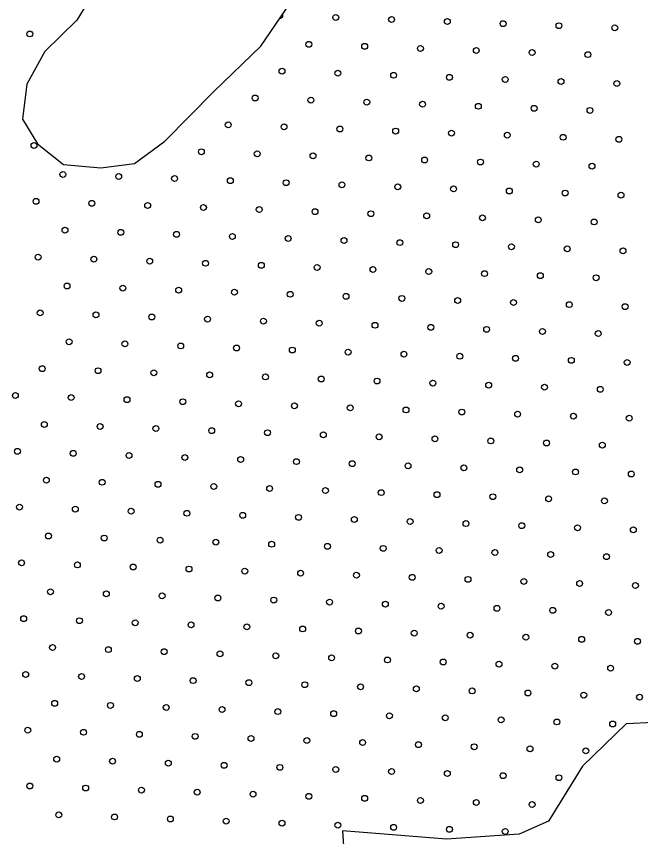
# Model space of a CAD drawing. Extents: x 1612280 to 1883141, y 560852 to 780851.
# Drawn here: x 1804356 to 1806611, y 630334 to 633298 of the extents above; entities that cross this region are included whole.
import ezdxf

# ---------------------------------------------------------------- set-up
doc = ezdxf.new("R2010")
doc.units = 0
doc.layers.add('DESIGN - SCRATCH - User 1', color=7, linetype='Continuous')
doc.layers.add('DESIGN - TRAFFIC CONTROL PERMANENT - Pavement Marking Text', color=7, linetype='Continuous')

msp = doc.modelspace()

# ---------------------------------------------------------------- linework, layer by layer
at = {"layer": 'DESIGN - SCRATCH - User 1'}
for points in [[(1804664.1, 633432.4), (1804574.1, 633284.5), (1804458.5, 633171.9), (1804394.2, 633053), (1804378.1, 632927.6), (1804432.8, 632837.6), (1804525.9, 632763.6), (1804660.9, 632750.7), (1804783, 632766.8), (1804892.2, 632847.2), (1805069, 633027.3), (1805239.3, 633191.2), (1805435.3, 633480.6)], [(1804664.1, 633432.4), (1804574.1, 633284.5), (1804458.5, 633171.9), (1804394.2, 633053), (1804378.1, 632927.6), (1804432.8, 632837.6), (1804525.9, 632763.6), (1804660.9, 632750.7), (1804783, 632766.8), (1804892.2, 632847.2), (1805069, 633027.3), (1805239.3, 633191.2), (1805435.3, 633480.6)], [(1808890.1, 629879.8), (1808626.6, 629885.7), (1808228.4, 629979.4), (1807894.6, 630096.6), (1807531.6, 630260.7), (1807151, 630477.5), (1806793.8, 630694.3), (1806659.1, 630747), (1806559.6, 630741.1), (1806401.5, 630588.8), (1806278.5, 630389.6), (1806173.1, 630342.7), (1805909.6, 630325.1), (1805534.8, 630354.4), (1805546.5, 630172.8), (1805493.8, 629985.3), (1805271.3, 629668.9), (1805253.8, 629422.8), (1805165.9, 629282.1), (1805054.7, 629217.7), (1804838, 629200.1), (1804527.7, 629241.1), (1804258.3, 629241.1)], [(1808890.1, 629879.8), (1808626.6, 629885.7), (1808228.4, 629979.4), (1807894.6, 630096.6), (1807531.6, 630260.7), (1807151, 630477.5), (1806793.8, 630694.3), (1806659.1, 630747), (1806559.6, 630741.1), (1806401.5, 630588.8), (1806278.5, 630389.6), (1806173.1, 630342.7), (1805909.6, 630325.1), (1805534.8, 630354.4), (1805546.5, 630172.8), (1805493.8, 629985.3), (1805271.3, 629668.9), (1805253.8, 629422.8), (1805165.9, 629282.1), (1805054.7, 629217.7), (1804838, 629200.1), (1804527.7, 629241.1), (1804258.3, 629241.1)]]:
    msp.add_lwpolyline(points, dxfattribs=at)
at = {"layer": 'DESIGN - TRAFFIC CONTROL PERMANENT - Pavement Marking Text'}
for centre in [(1805510, 633294.7), (1805510, 633294.7), (1805711.6, 633287.2), (1805711.6, 633287.2), (1805913.2, 633279.8), (1805913.2, 633279.8), (1806114.8, 633272.3), (1806114.8, 633272.3), (1806316.4, 633264.8), (1806316.4, 633264.8), (1806518.1, 633257.4), (1806518.1, 633257.4), (1804404.9, 633235), (1804404.9, 633235), (1805412.9, 633197.6), (1805412.9, 633197.6), (1805614.5, 633190.2), (1805614.5, 633190.2), (1805816.1, 633182.7), (1805816.1, 633182.7), (1806017.8, 633175.2), (1806017.8, 633175.2), (1806219.4, 633167.8), (1806219.4, 633167.8), (1806421, 633160.3), (1806421, 633160.3), (1805315.9, 633100.6), (1805315.9, 633100.6), (1805517.5, 633093.1), (1805517.5, 633093.1), (1805719.1, 633085.6), (1805719.1, 633085.6), (1805920.7, 633078.2), (1805920.7, 633078.2), (1806122.3, 633070.7), (1806122.3, 633070.7), (1806323.9, 633063.2), (1806323.9, 633063.2), (1806525.5, 633055.8), (1806525.5, 633055.8), (1805218.8, 633003.5), (1805218.8, 633003.5), (1805420.4, 632996), (1805420.4, 632996), (1805622, 632988.6), (1805622, 632988.6), (1805823.6, 632981.1), (1805823.6, 632981.1), (1806025.2, 632973.6), (1806025.2, 632973.6), (1806226.8, 632966.2), (1806226.8, 632966.2), (1806428.4, 632958.7), (1806428.4, 632958.7), (1805121.7, 632906.4), (1805121.7, 632906.4), (1805323.3, 632899), (1805323.3, 632899), (1805524.9, 632891.5), (1805524.9, 632891.5), (1805726.5, 632884), (1805726.5, 632884), (1805928.2, 632876.6), (1805928.2, 632876.6), (1806129.8, 632869.1), (1806129.8, 632869.1), (1806331.4, 632861.6), (1806331.4, 632861.6), (1806533, 632854.2), (1806533, 632854.2), (1804419.8, 632831.8), (1804419.8, 632831.8), (1805024.6, 632809.3), (1805024.6, 632809.3), (1805226.3, 632801.9), (1805226.3, 632801.9), (1805427.9, 632794.4), (1805427.9, 632794.4), (1805629.5, 632786.9), (1805629.5, 632786.9), (1805831.1, 632779.5), (1805831.1, 632779.5), (1806032.7, 632772), (1806032.7, 632772), (1806234.3, 632764.5), (1806234.3, 632764.5), (1806435.9, 632757.1), (1806435.9, 632757.1), (1804524.3, 632727.2), (1804524.3, 632727.2), (1804726, 632719.7), (1804726, 632719.7), (1804927.6, 632712.3), (1804927.6, 632712.3), (1805129.2, 632704.8), (1805129.2, 632704.8), (1805330.8, 632697.3), (1805330.8, 632697.3), (1805532.4, 632689.9), (1805532.4, 632689.9), (1805734, 632682.4), (1805734, 632682.4), (1805935.6, 632674.9), (1805935.6, 632674.9), (1806137.2, 632667.5), (1806137.2, 632667.5), (1806338.8, 632660), (1806338.8, 632660), (1804427.3, 632630.1), (1804427.3, 632630.1), (1806540.5, 632652.5), (1806540.5, 632652.5), (1804628.9, 632622.7), (1804628.9, 632622.7), (1804830.5, 632615.2), (1804830.5, 632615.2), (1805032.1, 632607.7), (1805032.1, 632607.7), (1805233.7, 632600.3), (1805233.7, 632600.3), (1805435.3, 632592.8), (1805435.3, 632592.8), (1805636.9, 632585.3), (1805636.9, 632585.3), (1805838.5, 632577.9), (1805838.5, 632577.9), (1806040.2, 632570.4), (1806040.2, 632570.4), (1806241.8, 632562.9), (1806241.8, 632562.9), (1806443.4, 632555.5), (1806443.4, 632555.5), (1804531.8, 632525.6), (1804531.8, 632525.6), (1804733.4, 632518.1), (1804733.4, 632518.1), (1804935, 632510.7), (1804935, 632510.7), (1805136.6, 632503.2), (1805136.6, 632503.2), (1805338.3, 632495.7), (1805338.3, 632495.7), (1805539.9, 632488.3), (1805539.9, 632488.3), (1805741.5, 632480.8), (1805741.5, 632480.8), (1805943.1, 632473.3), (1805943.1, 632473.3), (1806144.7, 632465.9), (1806144.7, 632465.9), (1806346.3, 632458.4), (1806346.3, 632458.4), (1806547.9, 632450.9), (1806547.9, 632450.9), (1804434.7, 632428.5), (1804434.7, 632428.5), (1804636.4, 632421.1), (1804636.4, 632421.1), (1804838, 632413.6), (1804838, 632413.6), (1805039.6, 632406.1), (1805039.6, 632406.1), (1805241.2, 632398.7), (1805241.2, 632398.7), (1805442.8, 632391.2), (1805442.8, 632391.2), (1805644.4, 632383.7), (1805644.4, 632383.7), (1805846, 632376.3), (1805846, 632376.3), (1806047.6, 632368.8), (1806047.6, 632368.8), (1806249.2, 632361.3), (1806249.2, 632361.3), (1806450.8, 632353.9), (1806450.8, 632353.9), (1804539.3, 632324), (1804539.3, 632324), (1804740.9, 632316.5), (1804740.9, 632316.5), (1804942.5, 632309.1), (1804942.5, 632309.1), (1805144.1, 632301.6), (1805144.1, 632301.6), (1805345.7, 632294.1), (1805345.7, 632294.1), (1805547.3, 632286.7), (1805547.3, 632286.7), (1805748.9, 632279.2), (1805748.9, 632279.2), (1805950.6, 632271.7), (1805950.6, 632271.7), (1806152.2, 632264.3), (1806152.2, 632264.3), (1806353.8, 632256.8), (1806353.8, 632256.8), (1806555.4, 632249.3), (1806555.4, 632249.3), (1804442.2, 632226.9), (1804442.2, 632226.9), (1804643.8, 632219.5), (1804643.8, 632219.5), (1804845.4, 632212), (1804845.4, 632212), (1805047, 632204.5), (1805047, 632204.5), (1805248.7, 632197.1), (1805248.7, 632197.1), (1805450.3, 632189.6), (1805450.3, 632189.6), (1805651.9, 632182.1), (1805651.9, 632182.1), (1805853.5, 632174.7), (1805853.5, 632174.7), (1806055.1, 632167.2), (1806055.1, 632167.2), (1806256.7, 632159.7), (1806256.7, 632159.7), (1806458.3, 632152.2), (1806458.3, 632152.2), (1804546.8, 632122.4), (1804546.8, 632122.4), (1804748.4, 632114.9), (1804748.4, 632114.9), (1804950, 632107.4), (1804950, 632107.4), (1805151.6, 632100), (1805151.6, 632100), (1805353.2, 632092.5), (1805353.2, 632092.5), (1805554.8, 632085), (1805554.8, 632085), (1805756.4, 632077.6), (1805756.4, 632077.6), (1805958, 632070.1), (1805958, 632070.1), (1806159.6, 632062.6), (1806159.6, 632062.6), (1806361.2, 632055.2), (1806361.2, 632055.2), (1806562.9, 632047.7), (1806562.9, 632047.7), (1804449.7, 632025.3), (1804449.7, 632025.3), (1804651.3, 632017.8), (1804651.3, 632017.8), (1804852.9, 632010.4), (1804852.9, 632010.4), (1805054.5, 632002.9), (1805054.5, 632002.9), (1805256.1, 631995.4), (1805256.1, 631995.4), (1805457.7, 631988), (1805457.7, 631988), (1805659.3, 631980.5), (1805659.3, 631980.5), (1805861, 631973), (1805861, 631973), (1806062.6, 631965.6), (1806062.6, 631965.6), (1806264.2, 631958.1), (1806264.2, 631958.1), (1806465.8, 631950.6), (1806465.8, 631950.6), (1804352.6, 631928.2), (1804352.6, 631928.2), (1804554.2, 631920.8), (1804554.2, 631920.8), (1804755.8, 631913.3), (1804755.8, 631913.3), (1804957.4, 631905.8), (1804957.4, 631905.8), (1805159, 631898.4), (1805159, 631898.4), (1805360.7, 631890.9), (1805360.7, 631890.9), (1805562.3, 631883.4), (1805562.3, 631883.4), (1805763.9, 631876), (1805763.9, 631876), (1805965.5, 631868.5), (1805965.5, 631868.5), (1806167.1, 631861), (1806167.1, 631861), (1806368.7, 631853.6), (1806368.7, 631853.6), (1806570.3, 631846.1), (1806570.3, 631846.1), (1804457.1, 631823.7), (1804457.1, 631823.7), (1804658.8, 631816.2), (1804658.8, 631816.2), (1804860.4, 631808.8), (1804860.4, 631808.8), (1805062, 631801.3), (1805062, 631801.3), (1805263.6, 631793.8), (1805263.6, 631793.8), (1805465.2, 631786.4), (1805465.2, 631786.4), (1805666.8, 631778.9), (1805666.8, 631778.9), (1805868.4, 631771.4), (1805868.4, 631771.4), (1806070, 631764), (1806070, 631764), (1806271.6, 631756.5), (1806271.6, 631756.5), (1806473.2, 631749), (1806473.2, 631749), (1804360.1, 631726.6), (1804360.1, 631726.6), (1804561.7, 631719.2), (1804561.7, 631719.2), (1804763.3, 631711.7), (1804763.3, 631711.7), (1804964.9, 631704.2), (1804964.9, 631704.2), (1805166.5, 631696.8), (1805166.5, 631696.8), (1805368.1, 631689.3), (1805368.1, 631689.3), (1805569.7, 631681.8), (1805569.7, 631681.8), (1805771.3, 631674.4), (1805771.3, 631674.4), (1805973, 631666.9), (1805973, 631666.9), (1806174.6, 631659.4), (1806174.6, 631659.4), (1806376.2, 631652), (1806376.2, 631652), (1804464.6, 631622.1), (1804464.6, 631622.1), (1806577.8, 631644.5), (1806577.8, 631644.5), (1804666.2, 631614.6), (1804666.2, 631614.6), (1804867.8, 631607.2), (1804867.8, 631607.2), (1805069.4, 631599.7), (1805069.4, 631599.7), (1805271.1, 631592.2), (1805271.1, 631592.2), (1805472.7, 631584.8), (1805472.7, 631584.8), (1805674.3, 631577.3), (1805674.3, 631577.3), (1805875.9, 631569.8), (1805875.9, 631569.8), (1806077.5, 631562.4), (1806077.5, 631562.4), (1806279.1, 631554.9), (1806279.1, 631554.9), (1806480.7, 631547.4), (1806480.7, 631547.4), (1804367.5, 631525), (1804367.5, 631525), (1804569.2, 631517.6), (1804569.2, 631517.6), (1804770.8, 631510.1), (1804770.8, 631510.1), (1804972.4, 631502.6), (1804972.4, 631502.6), (1805174, 631495.1), (1805174, 631495.1), (1805375.6, 631487.7), (1805375.6, 631487.7), (1805577.2, 631480.2), (1805577.2, 631480.2), (1805778.8, 631472.7), (1805778.8, 631472.7), (1805980.4, 631465.3), (1805980.4, 631465.3), (1806182, 631457.8), (1806182, 631457.8), (1806383.6, 631450.3), (1806383.6, 631450.3), (1806585.3, 631442.9), (1806585.3, 631442.9), (1804472.1, 631420.5), (1804472.1, 631420.5), (1804673.7, 631413), (1804673.7, 631413), (1804875.3, 631405.5), (1804875.3, 631405.5), (1805076.9, 631398.1), (1805076.9, 631398.1), (1805278.5, 631390.6), (1805278.5, 631390.6), (1805480.1, 631383.1), (1805480.1, 631383.1), (1805681.7, 631375.7), (1805681.7, 631375.7), (1805883.4, 631368.2), (1805883.4, 631368.2), (1806085, 631360.7), (1806085, 631360.7), (1806286.6, 631353.3), (1806286.6, 631353.3), (1804375, 631323.4), (1804375, 631323.4), (1806488.2, 631345.8), (1806488.2, 631345.8), (1804576.6, 631315.9), (1804576.6, 631315.9), (1804778.2, 631308.5), (1804778.2, 631308.5), (1804979.8, 631301), (1804979.8, 631301), (1805181.4, 631293.5), (1805181.4, 631293.5), (1805383.1, 631286.1), (1805383.1, 631286.1), (1805584.7, 631278.6), (1805584.7, 631278.6), (1805786.3, 631271.1), (1805786.3, 631271.1), (1805987.9, 631263.7), (1805987.9, 631263.7), (1806189.5, 631256.2), (1806189.5, 631256.2), (1806391.1, 631248.7), (1806391.1, 631248.7), (1806592.7, 631241.3), (1806592.7, 631241.3), (1804479.5, 631218.9), (1804479.5, 631218.9), (1804681.2, 631211.4), (1804681.2, 631211.4), (1804882.8, 631203.9), (1804882.8, 631203.9), (1805084.4, 631196.5), (1805084.4, 631196.5), (1805286, 631189), (1805286, 631189), (1805487.6, 631181.5), (1805487.6, 631181.5), (1805689.2, 631174.1), (1805689.2, 631174.1), (1805890.8, 631166.6), (1805890.8, 631166.6), (1806092.4, 631159.1), (1806092.4, 631159.1), (1806294, 631151.7), (1806294, 631151.7), (1806495.6, 631144.2), (1806495.6, 631144.2), (1804382.5, 631121.8), (1804382.5, 631121.8), (1804584.1, 631114.3), (1804584.1, 631114.3), (1804785.7, 631106.9), (1804785.7, 631106.9), (1804987.3, 631099.4), (1804987.3, 631099.4), (1805188.9, 631091.9), (1805188.9, 631091.9), (1805390.5, 631084.5), (1805390.5, 631084.5), (1805592.1, 631077), (1805592.1, 631077), (1805793.7, 631069.5), (1805793.7, 631069.5), (1805995.4, 631062.1), (1805995.4, 631062.1), (1806197, 631054.6), (1806197, 631054.6), (1806398.6, 631047.1), (1806398.6, 631047.1), (1806600.2, 631039.7), (1806600.2, 631039.7), (1804487, 631017.3), (1804487, 631017.3), (1804688.6, 631009.8), (1804688.6, 631009.8), (1804890.2, 631002.3), (1804890.2, 631002.3), (1805091.8, 630994.9), (1805091.8, 630994.9), (1805293.5, 630987.4), (1805293.5, 630987.4), (1805495.1, 630979.9), (1805495.1, 630979.9), (1805696.7, 630972.5), (1805696.7, 630972.5), (1805898.3, 630965), (1805898.3, 630965), (1806099.9, 630957.5), (1806099.9, 630957.5), (1806301.5, 630950.1), (1806301.5, 630950.1), (1806503.1, 630942.6), (1806503.1, 630942.6), (1804389.9, 630920.2), (1804389.9, 630920.2), (1804591.6, 630912.7), (1804591.6, 630912.7), (1804793.2, 630905.3), (1804793.2, 630905.3), (1804994.8, 630897.8), (1804994.8, 630897.8), (1805196.4, 630890.3), (1805196.4, 630890.3), (1805398, 630882.9), (1805398, 630882.9), (1805599.6, 630875.4), (1805599.6, 630875.4), (1805801.2, 630867.9), (1805801.2, 630867.9), (1806002.8, 630860.5), (1806002.8, 630860.5), (1806204.4, 630853), (1806204.4, 630853), (1806406, 630845.5), (1806406, 630845.5), (1806607.7, 630838), (1806607.7, 630838), (1804494.5, 630815.6), (1804494.5, 630815.6), (1804696.1, 630808.2), (1804696.1, 630808.2), (1804897.7, 630800.7), (1804897.7, 630800.7), (1805099.3, 630793.2), (1805099.3, 630793.2), (1805300.9, 630785.8), (1805300.9, 630785.8), (1805502.5, 630778.3), (1805502.5, 630778.3), (1805704.1, 630770.8), (1805704.1, 630770.8), (1805905.8, 630763.4), (1805905.8, 630763.4), (1806107.4, 630755.9), (1806107.4, 630755.9), (1806309, 630748.4), (1806309, 630748.4), (1806510.6, 630741), (1806510.6, 630741), (1804397.4, 630718.6), (1804397.4, 630718.6), (1804599, 630711.1), (1804599, 630711.1), (1804800.6, 630703.6), (1804800.6, 630703.6), (1805002.2, 630696.2), (1805002.2, 630696.2), (1805203.9, 630688.7), (1805203.9, 630688.7), (1805405.5, 630681.2), (1805405.5, 630681.2), (1805607.1, 630673.8), (1805607.1, 630673.8), (1805808.7, 630666.3), (1805808.7, 630666.3), (1806010.3, 630658.8), (1806010.3, 630658.8), (1806211.9, 630651.4), (1806211.9, 630651.4), (1806413.5, 630643.9), (1806413.5, 630643.9), (1804501.9, 630614), (1804501.9, 630614), (1804703.6, 630606.6), (1804703.6, 630606.6), (1804905.2, 630599.1), (1804905.2, 630599.1), (1805106.8, 630591.6), (1805106.8, 630591.6), (1805308.4, 630584.2), (1805308.4, 630584.2), (1805510, 630576.7), (1805510, 630576.7), (1805711.6, 630569.2), (1805711.6, 630569.2), (1805913.2, 630561.8), (1805913.2, 630561.8), (1806114.8, 630554.3), (1806114.8, 630554.3), (1806316.4, 630546.8), (1806316.4, 630546.8), (1804404.9, 630517), (1804404.9, 630517), (1804606.5, 630509.5), (1804606.5, 630509.5), (1804808.1, 630502), (1804808.1, 630502), (1805009.7, 630494.6), (1805009.7, 630494.6), (1805211.3, 630487.1), (1805211.3, 630487.1), (1805412.9, 630479.6), (1805412.9, 630479.6), (1805614.5, 630472.2), (1805614.5, 630472.2), (1805816.1, 630464.7), (1805816.1, 630464.7), (1806017.8, 630457.2), (1806017.8, 630457.2), (1806219.4, 630449.8), (1806219.4, 630449.8), (1804509.4, 630412.4), (1804509.4, 630412.4), (1804711, 630405), (1804711, 630405), (1804912.6, 630397.5), (1804912.6, 630397.5), (1805114.2, 630390), (1805114.2, 630390), (1805315.9, 630382.6), (1805315.9, 630382.6), (1805517.5, 630375.1), (1805517.5, 630375.1), (1805719.1, 630367.6), (1805719.1, 630367.6), (1805920.7, 630360.2), (1805920.7, 630360.2), (1806122.3, 630352.7), (1806122.3, 630352.7)]:
    msp.add_circle(centre, 10.6, dxfattribs=at)
msp.add_arc((1805308.4, 633302.2), 10.6, 264.0824, 27.695, dxfattribs=at)

doc.saveas('drawing.dxf')
